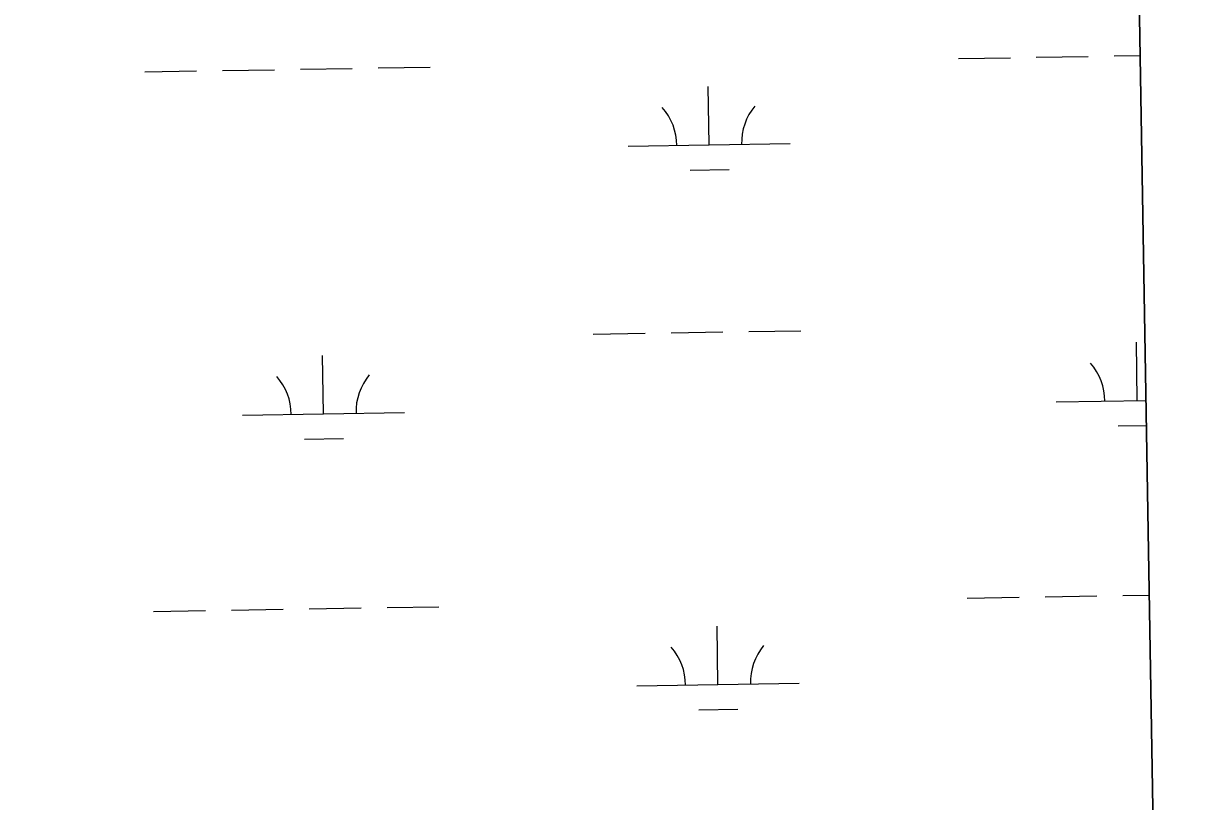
# Model space of a CAD drawing. Extents: x 3855477 to 3893699, y 299188 to 325115.
# Drawn here: x 3890867 to 3891597, y 307148 to 307627 of the extents above; entities that cross this region are included whole.
import ezdxf

# ---------------------------------------------------------------- set-up
doc = ezdxf.new("R2010")
doc.units = 0
doc.layers.add('V-GRID-FRAM', color=7, linetype='Continuous')
doc.layers.add('V-WETL-SWMP', color=7, linetype='Continuous')

msp = doc.modelspace()

# ---------------------------------------------------------------- linework, layer by layer
at = {"layer": 'V-GRID-FRAM'}
msp.add_lwpolyline([(3859445.33, 322796.98), (3891292.64, 323315.82), (3891596.75, 305135.92), (3859733.58, 304616.82), (3859445.33, 322796.98)], dxfattribs=at)
at = {"layer": 'V-WETL-SWMP'}
for p, q in [((3891570.75, 306690.65), (3891519.36, 309762.56)), ((3891443.29, 307605.71), (3891475.28, 307606.23)), ((3891491.28, 307606.49), (3891523.28, 307607.01)), ((3891539.28, 307607.27), (3891555.41, 307607.54)), ((3890941.45, 307597.53), (3890973.44, 307598.06)), ((3890989.44, 307598.32), (3891021.44, 307598.84)), ((3891037.43, 307599.1), (3891069.43, 307599.62)), ((3891085.43, 307599.88), (3891117.42, 307600.4)), ((3891289.54, 307552.46), (3891288.96, 307588.45)), ((3891239.55, 307551.64), (3891339.54, 307553.27)), ((3891277.8, 307536.83), (3891301.79, 307537.22)), ((3891218.03, 307435.84), (3891250.02, 307436.37)), ((3891266.02, 307436.63), (3891298.01, 307437.15)), ((3891314.01, 307437.41), (3891346.01, 307437.93)), ((3891553.58, 307394.88), (3891552.99, 307430.87)), ((3891051.74, 307386.7), (3891051.15, 307422.69)), ((3891503.59, 307394.06), (3891558.96, 307394.96)), ((3891001.75, 307385.88), (3891101.73, 307387.51)), ((3891541.83, 307379.25), (3891559.22, 307379.53)), ((3891039.99, 307371.07), (3891063.99, 307371.47)), ((3891496.7, 307273.86), (3891528.7, 307274.38)), ((3891544.69, 307274.64), (3891560.97, 307274.91)), ((3891042.85, 307266.47), (3891074.85, 307266.99)), ((3891090.85, 307267.25), (3891122.84, 307267.77)), ((3891448.71, 307273.08), (3891480.7, 307273.6)), ((3890946.87, 307264.9), (3890978.86, 307265.43)), ((3890994.86, 307265.69), (3891026.86, 307266.21)), ((3891294.96, 307219.83), (3891294.38, 307255.82)), ((3891244.97, 307219.01), (3891344.96, 307220.64)), ((3891283.22, 307204.2), (3891307.21, 307204.59))]:
    msp.add_line(p, q, dxfattribs=at)
for centre, start, end in [((3891234.3, 307552.03), 0.16154, 41.7052), ((3891344.77, 307553.83), 140.16154, 181.7052), ((3891498.34, 307394.45), 0.16154, 41.7052), ((3890996.5, 307386.27), 0.16154, 41.7052), ((3891106.97, 307388.07), 140.16154, 181.7052), ((3891239.72, 307219.4), 0.16154, 41.7052), ((3891350.19, 307221.2), 140.16154, 181.7052)]:
    msp.add_arc(centre, 35.25, start, end, dxfattribs=at)

doc.saveas('drawing.dxf')
